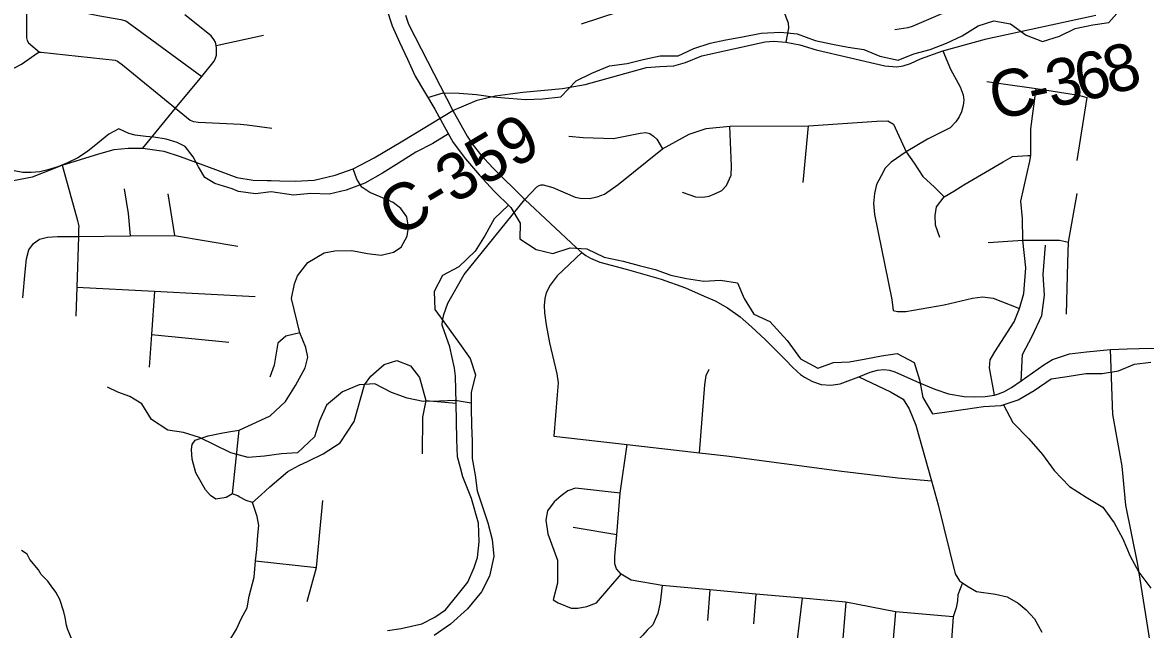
# Model space of a CAD drawing. Extents: x 0 to 34, y 0 to 22.
# Drawn here: x 3.978 to 4.659, y 16.286 to 16.654 of the extents above; entities that cross this region are included whole.
import ezdxf

# ---------------------------------------------------------------- set-up
doc = ezdxf.new("R2010")
doc.units = 0
for name, color, linetype in [('GM_X_City_Street', 7, 'Continuous'), ('GM_X_County_Road', 7, 'Continuous'), ('GM_X_County_Road_Text', 7, 'Continuous'), ('GM_X_Minor_River', 7, 'Continuous'), ('GM_X_Township_Road', 7, 'Continuous')]:
    doc.layers.add(name, color=color, linetype=linetype)

msp = doc.modelspace()

# ---------------------------------------------------------------- linework, layer by layer
at = {"layer": 'GM_X_City_Street'}
for p, q in [((4.09534, 16.64016), (4.12417, 16.64635)), ((4.06613, 16.5503), (4.07011, 16.52499)), ((4.05628, 16.46498), (4.10322, 16.4604))]:
    msp.add_line(p, q, dxfattribs=at)
for points in [[(3.98038, 16.6632), (3.9878, 16.66422), (4.00008, 16.66307), (4.0248, 16.65809), (4.03763, 16.65598), (4.04064, 16.65498), (4.04438, 16.65245), (4.08668, 16.62141)], [(3.98038, 16.6632), (3.98046, 16.64483), (3.98074, 16.64319), (3.98155, 16.64177), (3.9883, 16.63605)], [(4.05106, 16.57797), (4.07085, 16.6021), (4.08668, 16.62141), (4.09418, 16.63056), (4.09504, 16.63239), (4.09557, 16.63433), (4.09564, 16.63869), (4.09534, 16.64016), (4.09494, 16.64211), (4.09397, 16.64383), (4.09236, 16.64594), (4.07653, 16.65873)], [(3.85648, 16.63497), (3.86048, 16.63551), (3.91268, 16.6313), (3.9516, 16.62772), (3.97056, 16.62598), (3.97212, 16.62619), (3.97314, 16.6266), (3.97735, 16.62877), (3.9875, 16.6358), (3.9883, 16.63605), (3.9894, 16.63614), (4.03418, 16.63121), (4.03569, 16.63061), (4.03868, 16.62848), (4.07085, 16.6021), (4.07976, 16.5948), (4.08164, 16.59401), (4.08466, 16.59376), (4.11019, 16.59238), (4.11416, 16.59212), (4.12927, 16.58997)], [(4.00211, 16.56753), (4.01133, 16.53399), (4.01205, 16.53133), (4.01209, 16.53089), (4.012, 16.52867), (4.01187, 16.52447), (4.01091, 16.49363), (4.01035, 16.47601)], [(4.03967, 16.55322), (4.04208, 16.53839), (4.04335, 16.52477)], [(3.97817, 16.48718), (3.9797, 16.50294), (3.98046, 16.51083), (3.98188, 16.5163), (3.9846, 16.52023), (3.98824, 16.52283), (3.99318, 16.52388), (3.99925, 16.52434), (4.01187, 16.52447), (4.04335, 16.52477), (4.07011, 16.52499), (4.10856, 16.51849)], [(4.01091, 16.49363), (4.05813, 16.49117), (4.11902, 16.48799)], [(4.05813, 16.49117), (4.05628, 16.46498), (4.05488, 16.44511)], [(4.10537, 16.36841), (4.10156, 16.36628), (4.09524, 16.36526), (4.09204, 16.36747), (4.08898, 16.37092), (4.08315, 16.38115), (4.08079, 16.38942), (4.08041, 16.3953), (4.08086, 16.3984), (4.08271, 16.40088), (4.0906, 16.40364), (4.09942, 16.4053), (4.10533, 16.40645), (4.10945, 16.40707)]]:
    msp.add_lwpolyline(points, dxfattribs=at)
at = {"layer": 'GM_X_County_Road'}
for points in [[(4.21016, 16.65852), (4.21197, 16.65301), (4.23901, 16.60073), (4.24764, 16.5852), (4.25077, 16.58059), (4.25578, 16.5741), (4.26326, 16.56596), (4.28258, 16.54681), (4.31382, 16.51763), (4.31719, 16.51459), (4.31957, 16.51294), (4.32245, 16.51122), (4.32812, 16.50891), (4.34405, 16.50463), (4.36534, 16.49847), (4.38006, 16.49321), (4.39136, 16.48828), (4.39804, 16.48532), (4.40546, 16.48121), (4.41327, 16.47562), (4.42009, 16.4697), (4.42864, 16.46173), (4.4413, 16.44898), (4.44442, 16.44561), (4.44804, 16.44241), (4.44985, 16.44076), (4.45215, 16.43904), (4.45704, 16.43641), (4.46226, 16.43476), (4.46809, 16.43435), (4.47377, 16.43509), (4.48519, 16.43929), (4.49202, 16.44224), (4.49637, 16.4434), (4.50032, 16.44373), (4.50369, 16.4434), (4.50706, 16.44241), (4.52185, 16.43559), (4.53131, 16.4318), (4.53953, 16.42909), (4.54898, 16.42745), (4.55515, 16.4272), (4.56181, 16.42745), (4.56731, 16.42819), (4.57052, 16.42926), (4.57179, 16.42975)], [(4.23901, 16.60073), (4.25365, 16.60706), (4.26454, 16.60957), (4.2737, 16.61093), (4.2814, 16.61193), (4.30535, 16.61405), (4.31926, 16.61658), (4.35629, 16.62675), (4.36455, 16.62732), (4.37304, 16.62781), (4.38, 16.62983), (4.38995, 16.63395), (4.42839, 16.6424), (4.43352, 16.64285), (4.44096, 16.64222), (4.44937, 16.64056), (4.45933, 16.63747), (4.50086, 16.62788), (4.5081, 16.62723), (4.51211, 16.62788), (4.5165, 16.6293), (4.52245, 16.63202), (4.53603, 16.63693), (4.56252, 16.64419), (4.62886, 16.65843)], [(4.1832, 16.56779), (4.19125, 16.57213), (4.2086, 16.5824), (4.23901, 16.60073)], [(3.84786, 16.54218), (3.87827, 16.54401), (3.90372, 16.54724), (3.92199, 16.54957), (3.96806, 16.55752), (3.98405, 16.56046), (4.00211, 16.56753), (4.02423, 16.57446), (4.03358, 16.57704), (4.04203, 16.57799), (4.05106, 16.57797), (4.06369, 16.57606), (4.07367, 16.57279), (4.09507, 16.56491), (4.10797, 16.56018), (4.11792, 16.55851), (4.12629, 16.55831), (4.12885, 16.55825)], [(4.12885, 16.55825), (4.13398, 16.55811), (4.14343, 16.55801), (4.15496, 16.55861), (4.16756, 16.56146), (4.1786, 16.56531), (4.1832, 16.56779)], [(4.1993, 16.28554), (4.20768, 16.28687), (4.22007, 16.28961), (4.22813, 16.29361), (4.2345, 16.2982), (4.24153, 16.30678), (4.24798, 16.31498), (4.25179, 16.32382), (4.25383, 16.32986), (4.25499, 16.33933), (4.2545, 16.35055), (4.2503, 16.36565), (4.2451, 16.3787), (4.24352, 16.38424), (4.24178, 16.39093), (4.24145, 16.40139), (4.24095, 16.42334), (4.24052, 16.43967), (4.23999, 16.44455), (4.23707, 16.45754), (4.23264, 16.46994), (4.23249, 16.47066), (4.23245, 16.47152), (4.23284, 16.4741), (4.23354, 16.47719), (4.23597, 16.48397), (4.24586, 16.50141), (4.28258, 16.54681)], [(4.57179, 16.42975), (4.57307, 16.43024), (4.57775, 16.43287), (4.58367, 16.43698), (4.59732, 16.44668), (4.60258, 16.44981), (4.61285, 16.45326), (4.62313, 16.45449), (4.63784, 16.45589), (4.64795, 16.45638), (4.66242, 16.45671), (4.67196, 16.4563), (4.67837, 16.45597), (4.68864, 16.45647), (4.69102, 16.4568)], [(4.64577, 15.79174), (4.65059, 15.93849), (4.65347, 15.96501), (4.65505, 15.97489), (4.65833, 15.99547), (4.67465, 16.06233), (4.67653, 16.07008), (4.67707, 16.0771), (4.67379, 16.15846), (4.67189, 16.19651), (4.67079, 16.21875), (4.66857, 16.23817), (4.66321, 16.26964), (4.65442, 16.32549), (4.64708, 16.36156), (4.64477, 16.38517), (4.63921, 16.41646), (4.63784, 16.45589)], [(4.48519, 16.43929), (4.50443, 16.43024), (4.51199, 16.4258), (4.51565, 16.42001), (4.51978, 16.41004), (4.52919, 16.37639), (4.53327, 16.36184), (4.54349, 16.32), (4.54623, 16.31575), (4.54806, 16.31447), (4.55071, 16.31261), (4.55652, 16.30924), (4.56794, 16.30764), (4.57504, 16.30597), (4.58178, 16.30219), (4.58657, 16.2981), (4.59167, 16.29267), (4.59611, 16.28468)]]:
    msp.add_lwpolyline(points, dxfattribs=at)
at = {"layer": 'GM_X_Minor_River'}
for points in [[(4.2238, 16.60868), (4.23305, 16.61139), (4.24275, 16.6112), (4.2534, 16.61044), (4.26329, 16.60911), (4.27299, 16.60815), (4.28307, 16.60739), (4.29334, 16.60777), (4.30437, 16.60892), (4.31369, 16.61881), (4.3232, 16.62338), (4.33386, 16.62775), (4.3447, 16.62927), (4.3544, 16.63156), (4.36467, 16.63384), (4.37551, 16.63384), (4.38502, 16.63841), (4.39491, 16.64164), (4.40442, 16.64354), (4.4145, 16.64545), (4.42591, 16.64754), (4.43771, 16.6483), (4.44779, 16.64716), (4.45863, 16.64316), (4.46909, 16.64088), (4.4786, 16.63917), (4.48811, 16.63765), (4.49781, 16.63365), (4.50903, 16.63118), (4.51854, 16.63517), (4.52843, 16.63765), (4.53832, 16.64145), (4.54783, 16.64602), (4.55753, 16.65211), (4.56704, 16.65515), (4.57712, 16.65325), (4.58663, 16.6464), (4.59652, 16.64259), (4.60679, 16.64583), (4.61631, 16.6504), (4.62696, 16.65268), (4.63666, 16.65401), (4.64655, 16.66524)], [(4.19863, 16.66257), (4.20224, 16.6521), (4.20661, 16.64221), (4.21137, 16.63175), (4.21612, 16.62147), (4.2281, 16.6015), (4.23381, 16.59084), (4.23913, 16.58133), (4.24655, 16.57144), (4.25511, 16.56154), (4.26386, 16.55203), (4.27413, 16.54195), (4.27983, 16.53243), (4.27964, 16.52292), (4.28953, 16.51645), (4.29961, 16.51398), (4.31008, 16.51741), (4.32016, 16.51683), (4.33081, 16.51189), (4.34222, 16.50941), (4.35192, 16.50675), (4.36162, 16.50428), (4.37113, 16.50085), (4.38064, 16.49895), (4.3911, 16.49724), (4.40118, 16.498), (4.41164, 16.49629), (4.41564, 16.48678), (4.42153, 16.47726), (4.43123, 16.47289), (4.44169, 16.46128), (4.44987, 16.45025), (4.46033, 16.44454), (4.46984, 16.44797), (4.47954, 16.44835), (4.48943, 16.45025), (4.49894, 16.45215), (4.50845, 16.45348), (4.51872, 16.44797), (4.52195, 16.4375), (4.52405, 16.42685), (4.52975, 16.41696), (4.54002, 16.41829), (4.54991, 16.41981), (4.56075, 16.42133), (4.57141, 16.4219), (4.58168, 16.42533), (4.59138, 16.43104), (4.60184, 16.43808), (4.61154, 16.4396), (4.62276, 16.44131), (4.63265, 16.44131), (4.64254, 16.44302), (4.65224, 16.44702), (4.66213, 16.44816)], [(4.04633, 16.58569), (4.04244, 16.58675), (4.03641, 16.5897), (4.03029, 16.58637), (4.02375, 16.58097), (4.01741, 16.57594), (4.01147, 16.57204), (4.00535, 16.5691), (3.99943, 16.56653), (3.99332, 16.56473), (3.98856, 16.56366), (3.98324, 16.56318), (3.97812, 16.56326), (3.97301, 16.5641), (3.9679, 16.56475), (3.9607, 16.56562), (3.95427, 16.56724), (3.94767, 16.56943), (3.94181, 16.57105)], [(4.10504, 16.55317), (4.09459, 16.55647), (4.08859, 16.56019), (4.08471, 16.56654), (4.08159, 16.57269), (4.07658, 16.57887), (4.07169, 16.58143), (4.06508, 16.58345), (4.0577, 16.58454), (4.05277, 16.58501), (4.04633, 16.58569)], [(4.23624, 16.5865), (4.22677, 16.58076), (4.2165, 16.57543), (4.20604, 16.56877), (4.19634, 16.56268), (4.1855, 16.5566), (4.17427, 16.55241), (4.164, 16.55013), (4.15278, 16.55051), (4.14232, 16.54937), (4.12882, 16.55146), (4.11931, 16.55032), (4.10904, 16.55165), (4.10504, 16.55317)], [(4.27277, 16.54328), (4.26405, 16.5351), (4.25853, 16.5252), (4.25244, 16.5155), (4.24255, 16.50599), (4.23266, 16.50066), (4.22772, 16.49096), (4.2281, 16.48011), (4.23513, 16.47041), (4.24198, 16.4609), (4.2494, 16.45044), (4.25263, 16.44054), (4.24997, 16.42989), (4.25016, 16.42038), (4.25035, 16.4101), (4.25073, 16.40021), (4.25073, 16.38975), (4.25244, 16.37966), (4.25377, 16.37015), (4.26023, 16.35075), (4.2629, 16.34066), (4.26385, 16.33039), (4.26118, 16.3186), (4.25643, 16.30908), (4.24787, 16.29862), (4.2376, 16.28949), (4.22771, 16.28264)], [(4.04308, 16.42741), (4.03581, 16.42997), (4.02959, 16.43311)], [(4.2501, 16.42331), (4.24046, 16.42494), (4.23095, 16.42456), (4.22087, 16.42437), (4.21117, 16.42646), (4.20166, 16.42989), (4.19158, 16.43503), (4.18207, 16.43445), (4.17199, 16.43027), (4.16228, 16.42209), (4.1581, 16.41258), (4.15506, 16.40306), (4.14478, 16.39336), (4.13508, 16.3926), (4.12481, 16.39127), (4.11492, 16.39051), (4.10427, 16.39336), (4.08525, 16.40249), (4.07555, 16.40554), (4.06603, 16.40706), (4.05628, 16.41353), (4.05035, 16.42304), (4.04308, 16.42741)], [(4.57294, 16.42242), (4.57844, 16.41163), (4.58833, 16.40174), (4.59651, 16.39223), (4.60355, 16.38253), (4.61287, 16.37282), (4.62295, 16.36636), (4.63303, 16.36027), (4.64006, 16.35076), (4.6452, 16.34124), (4.64977, 16.33059), (4.6549, 16.32089), (4.66213, 16.31119)], [(4.0082, 16.27975), (4.00536, 16.28668), (4.00466, 16.28879), (4.00384, 16.29337), (4.00299, 16.297), (4.00054, 16.30429), (3.9982, 16.30892), (3.99545, 16.31261), (3.99345, 16.31552), (3.98938, 16.31944), (3.98775, 16.32234), (3.98242, 16.32858), (3.9808, 16.33186), (3.97744, 16.33405)]]:
    msp.add_lwpolyline(points, dxfattribs=at)
at = {"layer": 'GM_X_Township_Road'}
for p, q in [((4.45132, 16.55714), (4.45457, 16.59154)), ((4.22265, 16.4249), (4.24095, 16.42334)), ((4.33847, 16.34366), (4.31184, 16.34793)), ((4.11935, 16.32791), (4.15633, 16.32367)), ((4.39471, 16.31015), (4.3933, 16.29155)), ((4.42273, 16.30764), (4.42134, 16.28958)), ((4.47727, 16.30274), (4.47326, 16.25269)), ((4.50745, 16.29691), (4.50339, 16.25105))]:
    msp.add_line(p, q, dxfattribs=at)
for points in [[(4.62549, 16.68686), (4.61153, 16.68776), (4.59981, 16.68764), (4.59449, 16.68653), (4.58759, 16.68398), (4.57657, 16.67916), (4.57188, 16.67616), (4.55538, 16.66795), (4.51741, 16.65158), (4.51492, 16.65087), (4.50692, 16.64954)], [(4.31706, 16.65329), (4.36267, 16.66844), (4.3675, 16.66958), (4.37311, 16.67086), (4.38128, 16.671), (4.42117, 16.66992), (4.42603, 16.66952), (4.43175, 16.66797), (4.43524, 16.66597), (4.43765, 16.66385), (4.43994, 16.6603), (4.44114, 16.65681), (4.44234, 16.65378), (4.44257, 16.65058), (4.44096, 16.64222)], [(4.53603, 16.63693), (4.54082, 16.62585), (4.54649, 16.61516), (4.54834, 16.61033), (4.54891, 16.60705), (4.54834, 16.60378), (4.54749, 16.59994), (4.54606, 16.59695), (4.54393, 16.59382), (4.54051, 16.59026), (4.52671, 16.58329), (4.51376, 16.57575), (4.50473, 16.56941), (4.50104, 16.5657), (4.49866, 16.56119), (4.49583, 16.55583), (4.4947, 16.55042), (4.49413, 16.5443), (4.4947, 16.53776), (4.50512, 16.48619), (4.50594, 16.47956), (4.5085, 16.47899), (4.51362, 16.47899), (4.53681, 16.48298), (4.55403, 16.48696), (4.56015, 16.48781), (4.56655, 16.48696), (4.58253, 16.48072)], [(4.56276, 16.61824), (4.57124, 16.61702), (4.59261, 16.61406), (4.61707, 16.61018), (4.62062, 16.60947), (4.62346, 16.60869), (4.61735, 16.57048)], [(4.56731, 16.42819), (4.56442, 16.4447), (4.56484, 16.44954), (4.56769, 16.45452), (4.57936, 16.47273), (4.58253, 16.48072), (4.58519, 16.48981), (4.58647, 16.50546), (4.5845, 16.52218), (4.58441, 16.5353), (4.58347, 16.54588), (4.58892, 16.56995), (4.58937, 16.5735), (4.58945, 16.58967), (4.59261, 16.61406)], [(4.28258, 16.54681), (4.28996, 16.55456), (4.29132, 16.55526), (4.29245, 16.55564), (4.29365, 16.55562), (4.29605, 16.55517), (4.29963, 16.55414), (4.31316, 16.54814), (4.31612, 16.54762), (4.3219, 16.54742), (4.32643, 16.54847), (4.33097, 16.55013), (4.33928, 16.55584), (4.36618, 16.57749), (4.38234, 16.58645), (4.39263, 16.58991), (4.40687, 16.59127), (4.45457, 16.59154), (4.49612, 16.59425), (4.50281, 16.59439), (4.50622, 16.5924), (4.51376, 16.57575), (4.51874, 16.56878), (4.52386, 16.56067), (4.53099, 16.55419), (4.53681, 16.54843)], [(4.37794, 16.55122), (4.38603, 16.54837), (4.39058, 16.54827), (4.39439, 16.54875), (4.39822, 16.55037), (4.40213, 16.55232), (4.40495, 16.55527), (4.40765, 16.56156), (4.4079, 16.56695), (4.40687, 16.59127)], [(4.30926, 16.58527), (4.31808, 16.5844), (4.3363, 16.58375), (4.35247, 16.58709), (4.35593, 16.58748), (4.3585, 16.58671), (4.36068, 16.58517), (4.36273, 16.58337), (4.36618, 16.57749)], [(4.53424, 16.52383), (4.53172, 16.53115), (4.53136, 16.53715), (4.53219, 16.54243), (4.53681, 16.54843), (4.54279, 16.55184), (4.54891, 16.55569), (4.57267, 16.56963), (4.57824, 16.57286), (4.58762, 16.5734), (4.58937, 16.5735)], [(4.10945, 16.40707), (4.12816, 16.41578), (4.13743, 16.42445), (4.14363, 16.4341), (4.14934, 16.44474), (4.15103, 16.45126), (4.14974, 16.45715), (4.14609, 16.46601), (4.14117, 16.4867), (4.14284, 16.49566), (4.14481, 16.50049), (4.15112, 16.50866), (4.16087, 16.51438), (4.16737, 16.51576), (4.17761, 16.51586), (4.18727, 16.51408), (4.19544, 16.5131), (4.20293, 16.51497), (4.20756, 16.51793), (4.2113, 16.52452), (4.21199, 16.52994), (4.211, 16.53625), (4.20746, 16.54127), (4.20273, 16.54492), (4.19485, 16.54836), (4.18864, 16.55102), (4.18382, 16.55437), (4.18077, 16.5591), (4.1786, 16.56531)], [(4.61099, 16.47732), (4.61196, 16.50867), (4.61232, 16.52084), (4.61758, 16.5505)], [(4.56356, 16.52082), (4.5845, 16.52218), (4.60687, 16.52221), (4.61232, 16.52084)], [(4.58367, 16.43698), (4.58444, 16.45287), (4.59032, 16.4639), (4.5962, 16.4764), (4.59767, 16.48889), (4.59693, 16.50139), (4.5984, 16.51903)], [(4.31719, 16.51459), (4.30221, 16.50051), (4.29791, 16.49491), (4.29552, 16.4902), (4.29471, 16.48679), (4.29438, 16.48256), (4.29449, 16.47808), (4.29546, 16.47084), (4.2975, 16.45996), (4.302, 16.44124), (4.30283, 16.43571), (4.30228, 16.42832), (4.3002, 16.40329), (4.34476, 16.39823), (4.38857, 16.39325), (4.40486, 16.3914), (4.47484, 16.38206), (4.50888, 16.3781), (4.52919, 16.37639)], [(4.14609, 16.46601), (4.13772, 16.46404), (4.1328, 16.45971), (4.13063, 16.44631), (4.12797, 16.43912)], [(4.11748, 16.36318), (4.1227, 16.36786), (4.12797, 16.37268), (4.13895, 16.38204), (4.14565, 16.38554), (4.15126, 16.38825), (4.16042, 16.3926), (4.17073, 16.39935), (4.17913, 16.41231), (4.18537, 16.43438), (4.18921, 16.43966), (4.19737, 16.44686), (4.20505, 16.44926), (4.21321, 16.4459), (4.21873, 16.43894), (4.22265, 16.4249), (4.22065, 16.41495), (4.22041, 16.39263)], [(4.38857, 16.39325), (4.39186, 16.43439), (4.39257, 16.44023), (4.39443, 16.44395)], [(4.10934, 16.36669), (4.10856, 16.36712), (4.10537, 16.36841), (4.10945, 16.40707)], [(4.54244, 16.29378), (4.50745, 16.29691), (4.47727, 16.30274), (4.45091, 16.30511), (4.42273, 16.30764), (4.39471, 16.31015), (4.36592, 16.31282), (4.34699, 16.31607), (4.341, 16.3198), (4.33824, 16.32292), (4.33728, 16.32591), (4.33728, 16.33035), (4.33847, 16.34366), (4.3404, 16.36887), (4.34476, 16.39823)], [(4.3404, 16.36887), (4.3134, 16.37187), (4.30872, 16.37031), (4.30464, 16.36719), (4.30032, 16.36359), (4.29636, 16.35819), (4.29528, 16.35243), (4.2966, 16.34427), (4.30236, 16.32831), (4.30236, 16.31428), (4.29972, 16.30408), (4.30284, 16.3024), (4.3107, 16.29908), (4.31468, 16.29908), (4.3202, 16.30023), (4.32597, 16.30241), (4.341, 16.3198)], [(4.10413, 16.25707), (4.09885, 16.2646), (4.09757, 16.26767), (4.09819, 16.27147), (4.10305, 16.27863), (4.10773, 16.28637), (4.11067, 16.29261), (4.11419, 16.29941), (4.11543, 16.30643), (4.11846, 16.31787), (4.11935, 16.32791), (4.12014, 16.33471), (4.12063, 16.34338), (4.12122, 16.34929), (4.12024, 16.35471), (4.11748, 16.36318), (4.11364, 16.36436), (4.10934, 16.36669)], [(4.15069, 16.30312), (4.15633, 16.32367), (4.16006, 16.36431)], [(4.36592, 16.31282), (4.36459, 16.30254), (4.36323, 16.29585), (4.36023, 16.28908), (4.35689, 16.28573), (4.3542, 16.28278), (4.34996, 16.2788), (4.34509, 16.27354), (4.34102, 16.27033), (4.33529, 16.26894), (4.30774, 16.2671)], [(4.54806, 16.31447), (4.54527, 16.30728), (4.545, 16.30367), (4.54415, 16.29932), (4.54244, 16.29378)], [(4.2619, 16.0842), (4.26586, 16.11745), (4.27401, 16.17299), (4.27534, 16.17798), (4.27666, 16.18213), (4.27816, 16.18546), (4.27966, 16.18862), (4.28315, 16.19244), (4.28714, 16.19676), (4.29096, 16.19959), (4.29545, 16.20192), (4.3006, 16.20374), (4.30708, 16.20441), (4.33512, 16.20245), (4.36324, 16.20036), (4.39039, 16.19704), (4.39718, 16.19695), (4.40372, 16.19752), (4.4341, 16.21172), (4.43981, 16.21679), (4.44242, 16.22281), (4.44594, 16.26355), (4.45091, 16.30511)], [(4.54244, 16.29378), (4.54055, 16.26871), (4.53851, 16.23486)]]:
    msp.add_lwpolyline(points, dxfattribs=at)

# ---------------------------------------------------------------- texts
at = {"layer": 'GM_X_County_Road_Text'}
for s, height, rotation, p in [('6', 0.02841, 12.47729, (4.61928, 16.60603)), ('8', 0.02841, 15.41673, (4.63791, 16.61019)), ('3', 0.02841, 12.0764, (4.60195, 16.60232)), ('C', 0.02841, 13.0186, (4.56793, 16.59465)), ('-', 0.02841, 12.09912, (4.59055, 16.59988)), ('C-359', 0.028409, 30.63139, (4.2051, 16.52327))]:
    msp.add_text(s, height=height, rotation=rotation, dxfattribs=at).set_placement(p)

doc.saveas('drawing.dxf')
